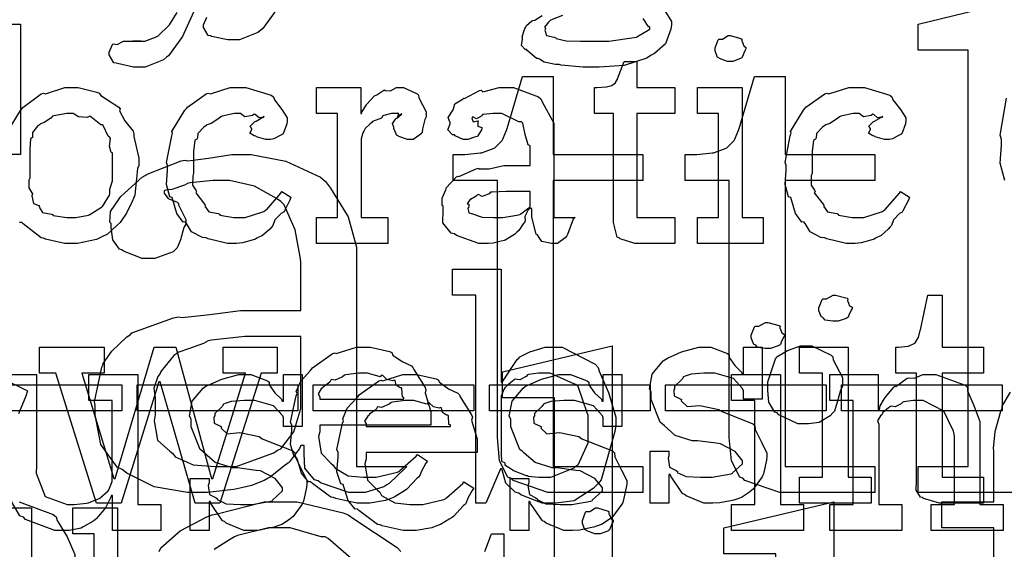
# Model space of a CAD drawing. Extents: x 0 to 8.5, y 0 to 11.
# Tile 339 of 379: x 5.266 to 5.792, y 8.958 to 9.241. Entities that reach past the tile are written whole.
import ezdxf

# ---------------------------------------------------------------- set-up
doc = ezdxf.new("R2010")
doc.units = 0
doc.layers.get('0').update_dxf_attribs({"linetype": 'CONTINUOUS'})

msp = doc.modelspace()

# ---------------------------------------------------------------- linework, layer by layer
at = {"color": 0}
for points in [[(5.38992, 9.31278), (5.35411, 9.23356), (5.35331, 9.23193), (5.34576, 9.22162), (5.34478, 9.22076), (5.34321, 9.21946), (5.33344, 9.21556), (5.33024, 9.21556), (5.33024, 9.21556), (5.32715, 9.21556), (5.31853, 9.21739), (5.31787, 9.21772), (5.31674, 9.21789), (5.31418, 9.22217), (5.31418, 9.22358), (5.31418, 9.22358), (5.31597, 9.22765), (5.31635, 9.22792), (5.31635, 9.22792), (5.31836, 9.22754), (5.32189, 9.22944), (5.32308, 9.22944), (5.32308, 9.22944), (5.32747, 9.22944), (5.32894, 9.22944), (5.32894, 9.22944), (5.33111, 9.22944), (5.33111, 9.22944), (5.33074, 9.22944), (5.32986, 9.22944), (5.32958, 9.22944), (5.32889, 9.22944), (5.32726, 9.22944), (5.32676, 9.22944), (5.32785, 9.22944), (5.33029, 9.22944), (5.33111, 9.22944), (5.33322, 9.22944), (5.33886, 9.23144), (5.33957, 9.23182), (5.34006, 9.23199), (5.3464, 9.23817), (5.34694, 9.23899), (5.35042, 9.24462)], [(5.40365, 9.24647), (5.39611, 9.23617), (5.39513, 9.23529), (5.39356, 9.234), (5.38379, 9.23008), (5.38058, 9.23008), (5.38058, 9.23008), (5.3775, 9.23008), (5.36887, 9.23193), (5.36822, 9.23226), (5.36708, 9.23242), (5.36453, 9.23671), (5.36453, 9.23813), (5.36453, 9.23813), (5.36632, 9.24219)], [(5.61117, 9.24511), (5.61426, 9.2399), (5.61426, 9.23813), (5.61399, 9.23574), (5.61111, 9.22792), (5.60519, 9.22288), (5.6034, 9.22185), (5.60107, 9.22026), (5.58914, 9.21636), (5.57574, 9.21556), (5.57129, 9.21556), (5.57129, 9.21556), (5.56706, 9.21556), (5.5555, 9.21664), (5.55436, 9.21685), (5.55236, 9.21696), (5.54644, 9.2181), (5.54378, 9.21978), (5.54308, 9.22011), (5.54221, 9.22006), (5.53711, 9.22461), (5.53678, 9.2251), (5.53629, 9.22499), (5.53418, 9.22711), (5.53483, 9.23053), (5.53483, 9.23161), (5.53467, 9.23167), (5.53608, 9.23622), (5.53635, 9.2366), (5.53635, 9.2366), (5.53694, 9.23779), (5.53982, 9.24024), (5.54025, 9.2405), (5.54025, 9.2405), (5.54135, 9.24061), (5.54536, 9.24311)], [(5.5561, 9.24317), (5.54975, 9.24061), (5.54937, 9.24029), (5.54867, 9.23947), (5.54656, 9.23693), (5.54699, 9.23622), (5.54699, 9.23594), (5.54699, 9.23594), (5.54665, 9.23529), (5.54769, 9.23236), (5.55165, 9.23144), (5.55263, 9.23118), (5.55268, 9.23074), (5.55806, 9.22965), (5.56569, 9.22944), (5.56825, 9.22944), (5.57607, 9.22944), (5.58094, 9.22944), (5.5944, 9.23128), (5.5956, 9.23161), (5.59576, 9.23178), (5.60275, 9.23574), (5.60275, 9.23703), (5.60226, 9.23693), (5.59912, 9.24154)], [(5.2411, 9.23839), (5.26693, 9.23839), (5.26693, 9.16894), (5.2411, 9.16894)], [(5.25999, 9.18104), (5.26676, 9.19233), (5.26753, 9.19319), (5.26807, 9.19396), (5.27789, 9.20122), (5.27903, 9.20167), (5.28011, 9.20128), (5.29053, 9.20469), (5.294, 9.20469), (5.29769, 9.20469), (5.30761, 9.20221), (5.30875, 9.20167), (5.30968, 9.20031), (5.31928, 9.19417), (5.32004, 9.19319), (5.31967, 9.19211), (5.32254, 9.1869), (5.32699, 9.18126), (5.32742, 9.17996), (5.32726, 9.17844), (5.33003, 9.16689), (5.33003, 9.16303), (5.32921, 9.16146), (5.32785, 9.14719), (5.32742, 9.14589), (5.32639, 9.14382), (5.32335, 9.13747), (5.32081, 9.13362), (5.32004, 9.13265), (5.31836, 9.13108), (5.31321, 9.12642), (5.30985, 9.12472), (5.30875, 9.12418), (5.3074, 9.12349), (5.29731, 9.12136), (5.294, 9.12136), (5.294, 9.12136), (5.29025, 9.12136), (5.28011, 9.12375), (5.27903, 9.12418), (5.27783, 9.12446), (5.26828, 9.13178), (5.26753, 9.13265), (5.26639, 9.13265)], [(5.79221, 9.15506), (5.78982, 9.16417), (5.79042, 9.17378), (5.79042, 9.17692), (5.78976, 9.17919), (5.79313, 9.19889)], [(5.24935, 9.05143), (5.27539, 9.05143), (5.27539, 9.00282), (5.27512, 8.99881), (5.28, 8.98633), (5.29167, 8.98199), (5.29557, 8.98199), (5.29557, 8.98199), (5.30214, 8.98275), (5.30274, 8.98286), (5.30311, 8.98296), (5.30875, 8.98519), (5.30925, 8.98546), (5.30925, 8.98546), (5.31369, 8.98936), (5.31401, 8.98981), (5.31401, 8.98981), (5.31575, 8.99436), (5.31575, 8.99588), (5.31575, 9.03754), (5.30339, 9.03754), (5.30339, 9.05143), (5.32943, 9.05143), (5.32943, 8.98199), (5.34179, 8.98199), (5.34179, 8.9681), (5.31597, 8.9681), (5.31597, 8.98676), (5.31532, 8.98676), (5.31506, 8.98589), (5.31261, 8.98085), (5.31228, 8.98025), (5.31125, 8.97917), (5.30832, 8.97558), (5.3074, 8.9745), (5.30707, 8.97418), (5.30593, 8.97325), (5.30057, 8.97017), (5.29992, 8.96983), (5.29921, 8.9694), (5.29286, 8.9681), (5.29081, 8.9681), (5.29081, 8.9681), (5.28521, 8.9681), (5.26953, 8.97407), (5.26844, 8.97526), (5.26644, 8.97592), (5.2621, 8.98356)], [(5.25651, 9.04958), (5.27061, 9.04264), (5.26969, 9.03987), (5.26579, 9.03043)], [(5.85243, 8.7889), (5.75868, 8.7889), (5.75868, 8.80279), (5.75868, 8.80279), (5.78646, 8.80279), (5.78646, 8.96946), (5.75868, 8.96946), (5.75868, 8.98335), (5.78646, 8.98335), (5.78646, 9.0109), (5.78618, 9.01183), (5.78711, 9.02106), (5.79004, 9.03179), (5.79081, 9.03347), (5.7909, 9.0345), (5.79525, 9.04204)], [(5.26617, 8.98335), (5.28424, 8.97667), (5.28586, 8.97532), (5.2864, 8.97353), (5.29167, 8.96479), (5.29585, 8.95529), (5.29585, 8.9521), (5.29503, 8.94937), (5.29318, 8.94069), (5.29113, 8.93539), (5.29021, 8.93431), (5.2889, 8.93267), (5.27897, 8.92779), (5.27567, 8.92779), (5.2716, 8.92779), (5.26036, 8.93267)], [(5.34088, 8.95688), (5.34169, 8.95893), (5.35206, 8.96799), (5.36632, 8.97532), (5.36908, 8.9764), (5.37181, 8.977), (5.39692, 8.98335), (5.40533, 8.98335), (5.41444, 8.98335), (5.43901, 8.9776), (5.44179, 8.9764), (5.44422, 8.97472), (5.46783, 8.95904), (5.46978, 8.95688)], [(5.44461, 8.9521), (5.43115, 8.96392), (5.42942, 8.96468), (5.42731, 8.96474), (5.41081, 8.96946), (5.40533, 8.96946), (5.39925, 8.96946), (5.38271, 8.9655), (5.38103, 8.96468), (5.37831, 8.96317), (5.37022, 8.95796)], [(5.51471, 8.95692), (5.51818, 8.96625), (5.5249, 8.96625), (5.5249, 8.95236)]]:
    msp.add_lwpolyline(points, dxfattribs=at)
for points in [[(5.74593, 9.00228), (5.77263, 9.00228), (5.77263, 9.2245), (5.74593, 9.2245), (5.74593, 9.23839), (5.80236, 9.25228), (5.80236, 9.00228), (5.82904, 9.00228), (5.82904, 8.98839), (5.74593, 8.98839), (5.74593, 9.00228)], [(5.64572, 9.21858), (5.64421, 9.21858), (5.63997, 9.22021), (5.63965, 9.22054), (5.63894, 9.22071), (5.63769, 9.22418), (5.63769, 9.22532), (5.63769, 9.22575), (5.63769, 9.22575), (5.63932, 9.23019), (5.63965, 9.23053), (5.63965, 9.23053), (5.64154, 9.23053), (5.64464, 9.23247), (5.64572, 9.23247), (5.64572, 9.23247), (5.65142, 9.23085), (5.65181, 9.23053), (5.65181, 9.2296), (5.65294, 9.22683), (5.65397, 9.22601), (5.65397, 9.22575), (5.65397, 9.22532), (5.65349, 9.22428), (5.65213, 9.22086), (5.65181, 9.22054), (5.65115, 9.22006), (5.64708, 9.21858), (5.64572, 9.21858)], [(5.5975, 9.12136), (5.59472, 9.12136), (5.58692, 9.12392), (5.58643, 9.1244), (5.58539, 9.12472), (5.58339, 9.13265), (5.58339, 9.13525), (5.58339, 9.19081), (5.57319, 9.19081), (5.57319, 9.20469), (5.57471, 9.20469), (5.57471, 9.20469), (5.57937, 9.20492), (5.57969, 9.20492), (5.57969, 9.20492), (5.58251, 9.20574), (5.58274, 9.20578), (5.58274, 9.20583), (5.58436, 9.20719), (5.58447, 9.20731), (5.58447, 9.20731), (5.58544, 9.2091), (5.58556, 9.20925), (5.58903, 9.21858), (5.59576, 9.21858), (5.59576, 9.20469), (5.61615, 9.20469), (5.61615, 9.19081), (5.59576, 9.19081), (5.59576, 9.13525), (5.61615, 9.13525), (5.61615, 9.12136), (5.61529, 9.12136), (5.61333, 9.12136), (5.61268, 9.12136), (5.61154, 9.12136), (5.60894, 9.12136), (5.60813, 9.12136), (5.60682, 9.12136), (5.60389, 9.12136), (5.60292, 9.12136), (5.60157, 9.12136), (5.59847, 9.12136), (5.5975, 9.12136)], [(5.55501, 8.98839), (5.54839, 8.98839), (5.52974, 8.99474), (5.52854, 8.99599), (5.52692, 8.99664), (5.52251, 9.00532), (5.52138, 9.01768), (5.52138, 9.02181), (5.52138, 9.15506), (5.49772, 9.15506), (5.49772, 9.16894), (5.50097, 9.16894), (5.50396, 9.16894), (5.51215, 9.16971), (5.51292, 9.16982), (5.5134, 9.16992), (5.51964, 9.17219), (5.52007, 9.17242), (5.52007, 9.17242), (5.52399, 9.17632), (5.52419, 9.17676), (5.52419, 9.17676), (5.52636, 9.18229), (5.52658, 9.18283), (5.53483, 9.21061), (5.55111, 9.21061), (5.55111, 9.16894), (5.59907, 9.16894), (5.59907, 9.15506), (5.55111, 9.15506), (5.55111, 9.00228), (5.59907, 9.00228), (5.59907, 8.98839), (5.597, 8.98839), (5.59233, 8.98839), (5.59082, 8.98839), (5.58811, 8.98839), (5.58197, 8.98839), (5.57997, 8.98839), (5.57688, 8.98839), (5.56988, 8.98839), (5.5676, 8.98839), (5.56446, 8.98839), (5.55735, 8.98839), (5.55501, 8.98839)], [(5.67882, 8.98839), (5.67219, 8.98839), (5.65354, 8.99474), (5.65235, 8.99599), (5.65072, 8.99664), (5.64632, 9.00532), (5.64518, 9.01768), (5.64518, 9.02181), (5.64518, 9.15506), (5.62153, 9.15506), (5.62153, 9.16894), (5.62478, 9.16894), (5.62776, 9.16894), (5.63596, 9.16971), (5.63672, 9.16982), (5.63721, 9.16992), (5.64344, 9.17219), (5.64388, 9.17242), (5.64388, 9.17242), (5.64779, 9.17632), (5.648, 9.17676), (5.648, 9.17676), (5.65018, 9.18229), (5.65039, 9.18283), (5.65864, 9.21061), (5.67492, 9.21061), (5.67492, 9.16894), (5.72288, 9.16894), (5.72288, 9.15506), (5.67492, 9.15506), (5.67492, 9.00228), (5.72288, 9.00228), (5.72288, 8.98839), (5.72081, 8.98839), (5.71615, 8.98839), (5.71463, 8.98839), (5.71192, 8.98839), (5.70578, 8.98839), (5.70378, 8.98839), (5.70068, 8.98839), (5.69368, 8.98839), (5.6914, 8.98839), (5.68826, 8.98839), (5.68115, 8.98839), (5.67882, 8.98839)], [(5.38118, 9.12136), (5.37739, 9.12136), (5.36708, 9.12392), (5.366, 9.1244), (5.36393, 9.12463), (5.35807, 9.12765), (5.35547, 9.132), (5.35471, 9.13286), (5.35374, 9.13282), (5.35037, 9.13743), (5.34814, 9.14464), (5.34776, 9.14589), (5.34657, 9.14632), (5.34478, 9.15278), (5.34538, 9.16049), (5.34538, 9.16303), (5.34478, 9.16465), (5.34754, 9.17893), (5.34799, 9.18018), (5.3476, 9.18121), (5.35454, 9.19254), (5.35536, 9.19342), (5.3559, 9.19412), (5.36594, 9.20122), (5.36708, 9.20167), (5.36817, 9.20128), (5.37875, 9.20469), (5.38226, 9.20469), (5.38715, 9.20469), (5.40061, 9.20057), (5.40181, 9.19971), (5.40235, 9.19814), (5.40631, 9.19293), (5.40918, 9.18842), (5.40918, 9.1869), (5.40907, 9.18528), (5.40701, 9.17996), (5.40657, 9.17953), (5.40539, 9.17904), (5.40201, 9.17725), (5.40022, 9.17692), (5.39963, 9.17692), (5.39785, 9.17692), (5.39285, 9.17839), (5.39247, 9.17865), (5.3916, 9.17876), (5.38926, 9.18033), (5.39031, 9.18218), (5.39031, 9.18278), (5.39014, 9.18278), (5.38943, 9.18408), (5.39171, 9.18625), (5.39204, 9.18647), (5.39204, 9.18647), (5.39258, 9.18664), (5.39626, 9.18875), (5.39681, 9.18886), (5.39681, 9.18929), (5.39649, 9.18886), (5.39415, 9.18837), (5.39214, 9.19032), (5.3916, 9.19037), (5.39063, 9.18967), (5.38661, 9.18901), (5.38433, 9.19081), (5.38357, 9.19081), (5.38113, 9.19081), (5.37457, 9.1894), (5.37381, 9.18907), (5.37267, 9.18804), (5.3686, 9.18549), (5.36649, 9.18479), (5.366, 9.18431), (5.36469, 9.18349), (5.36149, 9.18007), (5.36128, 9.17779), (5.361, 9.17714), (5.35997, 9.17649), (5.35926, 9.17046), (5.35926, 9.16846), (5.35926, 9.1589), (5.35878, 9.15744), (5.35872, 9.15256), (5.36051, 9.1499), (5.36079, 9.14914), (5.36035, 9.14844), (5.36501, 9.14231), (5.36556, 9.14176), (5.36529, 9.14128), (5.3674, 9.13824), (5.3724, 9.13732), (5.37315, 9.13699), (5.37326, 9.13656), (5.38064, 9.13525), (5.38314, 9.13525), (5.38678, 9.13525), (5.39681, 9.13851), (5.39768, 9.13917), (5.39828, 9.13949), (5.40582, 9.14817), (5.40636, 9.14914), (5.41114, 9.14611), (5.41064, 9.14453), (5.40767, 9.13872), (5.40722, 9.13807), (5.40593, 9.13737), (5.40267, 9.13396), (5.40153, 9.13097), (5.40093, 9.13026), (5.39985, 9.12901), (5.396, 9.1256), (5.39307, 9.12418), (5.39225, 9.12375), (5.39051, 9.12321), (5.38542, 9.12169), (5.38222, 9.12136), (5.38118, 9.12136)], [(5.42481, 9.13525), (5.43608, 9.13525), (5.43608, 9.19081), (5.42481, 9.19081), (5.42481, 9.20469), (5.44846, 9.20469), (5.44846, 9.19081), (5.44911, 9.19081), (5.44894, 9.19125), (5.45144, 9.19542), (5.45171, 9.19581), (5.45171, 9.19581), (5.4554, 9.19982), (5.45583, 9.20014), (5.45583, 9.20014), (5.45697, 9.20079), (5.46072, 9.20318), (5.46126, 9.2034), (5.46137, 9.20301), (5.46442, 9.20281), (5.46756, 9.20469), (5.46864, 9.20469), (5.47131, 9.20469), (5.47863, 9.20128), (5.47928, 9.20057), (5.47939, 9.19911), (5.4834, 9.19163), (5.4834, 9.18907), (5.48269, 9.18756), (5.48144, 9.18251), (5.48128, 9.18061), (5.48101, 9.18018), (5.47993, 9.17936), (5.47635, 9.17692), (5.47515, 9.17692), (5.47347, 9.17692), (5.46886, 9.17854), (5.46843, 9.17888), (5.46767, 9.17899), (5.46604, 9.18267), (5.46604, 9.18386), (5.46593, 9.18386), (5.46544, 9.18549), (5.46712, 9.18799), (5.46733, 9.18821), (5.46733, 9.18821), (5.46767, 9.18821), (5.47006, 9.19032), (5.47038, 9.19037), (5.47038, 9.1906), (5.46989, 9.19015), (5.46821, 9.18907), (5.46886, 9.19081), (5.46886, 9.19081), (5.46826, 9.19081), (5.4669, 9.19081), (5.46647, 9.19081), (5.4649, 9.19081), (5.46072, 9.18972), (5.46018, 9.18951), (5.45953, 9.18826), (5.45475, 9.18642), (5.45432, 9.18604), (5.45344, 9.18528), (5.4509, 9.18272), (5.45036, 9.18164), (5.45019, 9.18126), (5.44949, 9.1805), (5.44868, 9.17719), (5.44868, 9.17606), (5.44868, 9.13525), (5.463, 9.13525), (5.463, 9.12136), (5.42481, 9.12136), (5.42481, 9.13525)], [(5.51585, 9.12136), (5.5115, 9.12136), (5.49951, 9.12571), (5.49849, 9.12657), (5.49669, 9.12696), (5.49219, 9.13232), (5.4924, 9.13911), (5.4924, 9.14133), (5.49186, 9.14165), (5.49186, 9.14551), (5.49382, 9.15001), (5.49414, 9.15067), (5.49393, 9.15093), (5.49951, 9.15696), (5.50022, 9.15739), (5.50082, 9.15717), (5.51014, 9.16129), (5.51129, 9.16151), (5.51129, 9.16129), (5.51708, 9.16114), (5.5249, 9.16303), (5.52756, 9.16303), (5.53885, 9.16303), (5.53885, 9.17344), (5.53782, 9.17399), (5.53614, 9.17958), (5.53504, 9.18554), (5.53429, 9.18625), (5.53288, 9.18625), (5.52382, 9.19081), (5.52083, 9.19081), (5.51899, 9.19081), (5.514, 9.19026), (5.51346, 9.19015), (5.51303, 9.18946), (5.51031, 9.18799), (5.50836, 9.18901), (5.50803, 9.18886), (5.50803, 9.18864), (5.50782, 9.18826), (5.50851, 9.18636), (5.51101, 9.1869), (5.51129, 9.18668), (5.5109, 9.18625), (5.51101, 9.18392), (5.51303, 9.18326), (5.51303, 9.183), (5.51297, 9.18201), (5.51101, 9.17876), (5.51064, 9.17844), (5.50922, 9.17806), (5.50569, 9.17692), (5.50456, 9.17692), (5.50304, 9.17692), (5.49886, 9.17893), (5.49849, 9.17931), (5.4975, 9.17942), (5.49496, 9.18197), (5.4961, 9.18522), (5.4961, 9.18625), (5.49593, 9.18625), (5.49511, 9.18869), (5.49772, 9.19265), (5.49804, 9.19319), (5.49794, 9.19325), (5.49875, 9.19601), (5.50304, 9.19863), (5.50369, 9.19906), (5.50385, 9.19883), (5.51188, 9.20296), (5.51281, 9.20318), (5.51367, 9.20242), (5.52229, 9.20469), (5.52518, 9.20469), (5.53, 9.20469), (5.54329, 9.19965), (5.54449, 9.19863), (5.54531, 9.197), (5.55143, 9.18554), (5.55143, 9.18169), (5.55143, 9.13525), (5.56293, 9.13525), (5.5619, 9.13433), (5.55881, 9.12619), (5.55838, 9.12549), (5.55757, 9.12446), (5.55344, 9.12136), (5.55208, 9.12136), (5.55035, 9.12136), (5.54519, 9.1225), (5.54329, 9.12517), (5.54275, 9.12592), (5.54204, 9.12636), (5.53971, 9.13547), (5.53971, 9.13851), (5.53971, 9.14003), (5.53885, 9.14003), (5.53787, 9.13926), (5.53603, 9.13579), (5.53629, 9.13346), (5.53603, 9.13286), (5.53521, 9.13178), (5.53276, 9.12836), (5.53179, 9.12733), (5.53147, 9.12701), (5.5306, 9.12614), (5.52561, 9.12321), (5.52496, 9.12289), (5.52349, 9.12256), (5.51915, 9.12158), (5.51665, 9.12136), (5.51585, 9.12136)], [(5.62815, 9.13525), (5.63943, 9.13525), (5.63943, 9.19081), (5.62815, 9.19081), (5.62815, 9.20469), (5.65201, 9.20469), (5.65201, 9.13525), (5.66331, 9.13525), (5.66331, 9.12136), (5.62815, 9.12136), (5.62815, 9.13525)], [(5.71137, 9.12136), (5.70757, 9.12136), (5.69726, 9.12392), (5.69618, 9.1244), (5.69412, 9.12463), (5.68826, 9.12765), (5.68565, 9.132), (5.6849, 9.13286), (5.68392, 9.13282), (5.68056, 9.13743), (5.67833, 9.14464), (5.67796, 9.14589), (5.67676, 9.14632), (5.67497, 9.15278), (5.67557, 9.16049), (5.67557, 9.16303), (5.67497, 9.16465), (5.67774, 9.17893), (5.67817, 9.18018), (5.67779, 9.18121), (5.68474, 9.19254), (5.68554, 9.19342), (5.68608, 9.19412), (5.69613, 9.20122), (5.69726, 9.20167), (5.69835, 9.20128), (5.70893, 9.20469), (5.71246, 9.20469), (5.71733, 9.20469), (5.73079, 9.20057), (5.73199, 9.19971), (5.73253, 9.19814), (5.73649, 9.19293), (5.73936, 9.18842), (5.73936, 9.1869), (5.73926, 9.18528), (5.73719, 9.17996), (5.73676, 9.17953), (5.73557, 9.17904), (5.73221, 9.17725), (5.73042, 9.17692), (5.72982, 9.17692), (5.72803, 9.17692), (5.72304, 9.17839), (5.72265, 9.17865), (5.72179, 9.17876), (5.71946, 9.18033), (5.72049, 9.18218), (5.72049, 9.18278), (5.72032, 9.18278), (5.71962, 9.18408), (5.7219, 9.18625), (5.72222, 9.18647), (5.72222, 9.18647), (5.72276, 9.18664), (5.72646, 9.18875), (5.727, 9.18886), (5.727, 9.18929), (5.72667, 9.18886), (5.72433, 9.18837), (5.72233, 9.19032), (5.72179, 9.19037), (5.72081, 9.18967), (5.71679, 9.18901), (5.71451, 9.19081), (5.71376, 9.19081), (5.71132, 9.19081), (5.70475, 9.1894), (5.704, 9.18907), (5.70285, 9.18804), (5.69879, 9.18549), (5.69667, 9.18479), (5.69618, 9.18431), (5.69488, 9.18349), (5.69168, 9.18007), (5.69146, 9.17779), (5.69119, 9.17714), (5.69015, 9.17649), (5.68946, 9.17046), (5.68946, 9.16846), (5.68946, 9.1589), (5.68896, 9.15744), (5.68892, 9.15256), (5.69069, 9.1499), (5.69097, 9.14914), (5.69054, 9.14844), (5.69521, 9.14231), (5.69575, 9.14176), (5.69547, 9.14128), (5.6976, 9.13824), (5.70258, 9.13732), (5.70335, 9.13699), (5.70344, 9.13656), (5.71083, 9.13525), (5.71332, 9.13525), (5.71696, 9.13525), (5.727, 9.13851), (5.72786, 9.13917), (5.72846, 9.13949), (5.736, 9.14817), (5.73654, 9.14914), (5.74132, 9.14611), (5.74083, 9.14453), (5.73785, 9.13872), (5.73742, 9.13807), (5.73611, 9.13737), (5.73286, 9.13396), (5.73172, 9.13097), (5.73112, 9.13026), (5.73004, 9.12901), (5.72618, 9.1256), (5.72325, 9.12418), (5.72244, 9.12375), (5.72071, 9.12321), (5.7156, 9.12169), (5.7124, 9.12136), (5.71137, 9.12136)], [(5.294, 9.13525), (5.29644, 9.13525), (5.30306, 9.13656), (5.30376, 9.13678), (5.30376, 9.13678), (5.31006, 9.14068), (5.31049, 9.14111), (5.3106, 9.14117), (5.3144, 9.14725), (5.31461, 9.14785), (5.31461, 9.14785), (5.31451, 9.15033), (5.31592, 9.15483), (5.31592, 9.15631), (5.31592, 9.16976), (5.31532, 9.16992), (5.31435, 9.17324), (5.31483, 9.1774), (5.31461, 9.178), (5.31369, 9.1786), (5.31093, 9.18431), (5.31049, 9.18474), (5.30968, 9.18463), (5.30442, 9.18907), (5.30376, 9.18929), (5.30251, 9.18869), (5.29779, 9.18892), (5.29492, 9.19081), (5.294, 9.19081), (5.2915, 9.19081), (5.28467, 9.18956), (5.28401, 9.18929), (5.2831, 9.18826), (5.27951, 9.18588), (5.27746, 9.18522), (5.27707, 9.18474), (5.27599, 9.18392), (5.27322, 9.18067), (5.27333, 9.1786), (5.27317, 9.178), (5.27225, 9.17731), (5.27186, 9.17165), (5.27186, 9.16976), (5.27186, 9.15631), (5.27132, 9.15517), (5.27126, 9.15104), (5.27294, 9.14849), (5.27317, 9.14785), (5.27285, 9.14675), (5.27371, 9.14274), (5.27664, 9.14165), (5.27707, 9.14111), (5.27681, 9.14074), (5.27865, 9.13792), (5.28331, 9.13704), (5.28401, 9.13678), (5.28424, 9.13639), (5.29156, 9.13525), (5.294, 9.13525)], [(5.36199, 8.98839), (5.35601, 8.98839), (5.33822, 8.99149), (5.32362, 8.99869), (5.32118, 9.00076), (5.31836, 9.00185), (5.30968, 9.01411), (5.30664, 9.02983), (5.30664, 9.03504), (5.30626, 9.03674), (5.31022, 9.05524), (5.31099, 9.05675), (5.31099, 9.05729), (5.31565, 9.06386), (5.32362, 9.07156), (5.32531, 9.0726), (5.32622, 9.07357), (5.34847, 9.0816), (5.35113, 9.08214), (5.35319, 9.08188), (5.36783, 9.08344), (5.38428, 9.08561), (5.38976, 9.08561), (5.41644, 9.08561), (5.41644, 9.11165), (5.41618, 9.11415), (5.41342, 9.12869), (5.40756, 9.14193), (5.40582, 9.14378), (5.40354, 9.14546), (5.39171, 9.15192), (5.37836, 9.15506), (5.37392, 9.15506), (5.36951, 9.15506), (5.35764, 9.15381), (5.35633, 9.15354), (5.35433, 9.15246), (5.34765, 9.15022), (5.34435, 9.14985), (5.34353, 9.14942), (5.34353, 9.14876), (5.34326, 9.14833), (5.34571, 9.14535), (5.35047, 9.14339), (5.35113, 9.14268), (5.35118, 9.14193), (5.35504, 9.13422), (5.35504, 9.13162), (5.35411, 9.12983), (5.35226, 9.12338), (5.35047, 9.11897), (5.34961, 9.11817), (5.34825, 9.11697), (5.33849, 9.11339), (5.33529, 9.11339), (5.33171, 9.11339), (5.32189, 9.11719), (5.32096, 9.11794), (5.31961, 9.11838), (5.31614, 9.12332), (5.31532, 9.12989), (5.31532, 9.13206), (5.31446, 9.13271), (5.31483, 9.13846), (5.31912, 9.14464), (5.31988, 9.14572), (5.32036, 9.14649), (5.33187, 9.15679), (5.33333, 9.15767), (5.33453, 9.15831), (5.35265, 9.16542), (5.35482, 9.1659), (5.35607, 9.16553), (5.36714, 9.16683), (5.37967, 9.16894), (5.3839, 9.16894), (5.39003, 9.16894), (5.40847, 9.16531), (5.42692, 9.15685), (5.42969, 9.1544), (5.43224, 9.15093), (5.44174, 9.13553), (5.44618, 9.11942), (5.44618, 9.11404), (5.44618, 9.00228), (5.4731, 9.00228), (5.47211, 9.00136), (5.46354, 8.99322), (5.46246, 8.99251), (5.46072, 8.99149), (5.45079, 8.98839), (5.44749, 8.98839), (5.44206, 8.98839), (5.42703, 8.99365), (5.42578, 8.99468), (5.42372, 8.99517), (5.41857, 9.00131), (5.41818, 9.00906), (5.41818, 9.01161), (5.41818, 9.01357), (5.41644, 9.01357), (5.41575, 9.01183), (5.41037, 9.00483), (5.40972, 9.00401), (5.40821, 9.00315), (5.40018, 8.99658), (5.39908, 8.99599), (5.39692, 8.99485), (5.39019, 8.99208), (5.38476, 8.99094), (5.38325, 8.99056), (5.38075, 8.99001), (5.36664, 8.98839), (5.36199, 8.98839)], [(5.52126, 9.13525), (5.52436, 9.13525), (5.53276, 9.13672), (5.53364, 9.13699), (5.5339, 9.13715), (5.53885, 9.14094), (5.53885, 9.14219), (5.53885, 9.14914), (5.52886, 9.14914), (5.5261, 9.14914), (5.51856, 9.14882), (5.51779, 9.14871), (5.51693, 9.14789), (5.51318, 9.14649), (5.51129, 9.14757), (5.51085, 9.1474), (5.50999, 9.14671), (5.50706, 9.14492), (5.50717, 9.14524), (5.50717, 9.14524), (5.50662, 9.14464), (5.50526, 9.14258), (5.50608, 9.14231), (5.50608, 9.14219), (5.50608, 9.14068), (5.50569, 9.14019), (5.50608, 9.13764), (5.50933, 9.13683), (5.50999, 9.13656), (5.50999, 9.13656), (5.51329, 9.13542), (5.51926, 9.13525), (5.52126, 9.13525)], [(5.54953, 8.98264), (5.54536, 8.98264), (5.53386, 8.98719), (5.53282, 8.98807), (5.53087, 8.9885), (5.52588, 8.99338), (5.52414, 8.99983), (5.52371, 9.00108), (5.52306, 9.00108), (5.51525, 8.98264), (5.50982, 8.98264), (5.50982, 9.09375), (5.49744, 9.09375), (5.49744, 9.10764), (5.52349, 9.10764), (5.52349, 9.04731), (5.52414, 9.04731), (5.52436, 9.04785), (5.53201, 9.05946), (5.53304, 9.06033), (5.5331, 9.0606), (5.53879, 9.06353), (5.54682, 9.06597), (5.54953, 9.06597), (5.55593, 9.06597), (5.57351, 9.05697), (5.57514, 9.05512), (5.57568, 9.05311), (5.58074, 9.04172), (5.58469, 9.02869), (5.58469, 9.02431), (5.58399, 9.02094), (5.57671, 8.99511), (5.57514, 8.99328), (5.57249, 8.99061), (5.56239, 8.984), (5.55274, 8.98264), (5.54953, 8.98264)], [(5.70188, 9.07986), (5.70047, 9.07986), (5.69629, 9.08035), (5.69547, 9.08154), (5.69515, 9.08182), (5.69439, 9.08197), (5.69299, 9.08544), (5.69299, 9.08658), (5.69299, 9.08703), (5.69299, 9.08703), (5.69476, 9.09147), (5.69515, 9.09179), (5.69515, 9.09179), (5.6971, 9.09179), (5.70068, 9.09375), (5.70188, 9.09375), (5.70188, 9.09375), (5.70801, 9.09213), (5.70839, 9.09179), (5.70828, 9.09093), (5.70936, 9.08811), (5.71078, 9.08729), (5.71078, 9.08703), (5.71078, 9.08658), (5.71024, 9.08583), (5.70904, 9.08317), (5.70861, 9.08203), (5.70839, 9.08182), (5.70747, 9.08132), (5.70324, 9.07986), (5.70188, 9.07986)], [(5.76047, 8.98264), (5.75743, 8.98264), (5.74886, 8.98519), (5.74832, 8.98568), (5.74729, 8.98594), (5.7449, 8.98964), (5.74507, 8.99485), (5.74507, 8.99653), (5.74507, 9.05208), (5.734, 9.05208), (5.734, 9.06597), (5.73551, 9.06597), (5.73551, 9.06597), (5.74061, 9.06651), (5.74094, 9.06663), (5.74126, 9.06668), (5.74419, 9.06819), (5.74442, 9.06836), (5.74442, 9.06836), (5.74604, 9.0709), (5.74615, 9.07118), (5.74615, 9.07118), (5.74713, 9.07493), (5.74724, 9.07531), (5.75114, 9.09375), (5.75874, 9.09375), (5.75874, 9.06597), (5.78087, 9.06597), (5.78087, 9.05208), (5.75874, 9.05208), (5.75874, 8.99653), (5.78087, 8.99653), (5.78087, 8.98264), (5.77989, 8.98264), (5.77767, 8.98264), (5.77696, 8.98264), (5.77572, 8.98264), (5.77289, 8.98264), (5.77197, 8.98264), (5.77056, 8.98264), (5.76736, 8.98264), (5.76633, 8.98264), (5.76486, 8.98264), (5.76156, 8.98264), (5.76047, 8.98264)], [(5.66575, 9.06532), (5.66433, 9.06532), (5.66015, 9.06581), (5.65935, 9.067), (5.65901, 9.06728), (5.65826, 9.06743), (5.65685, 9.0709), (5.65685, 9.07206), (5.65685, 9.07249), (5.65685, 9.07249), (5.65864, 9.07693), (5.65901, 9.07726), (5.65901, 9.07726), (5.66097, 9.07726), (5.66456, 9.07921), (5.66575, 9.07921), (5.66575, 9.07921), (5.67188, 9.07758), (5.67225, 9.07726), (5.67215, 9.07639), (5.67324, 9.07357), (5.67464, 9.07275), (5.67464, 9.07249), (5.67464, 9.07206), (5.6741, 9.07129), (5.6729, 9.06862), (5.67247, 9.06749), (5.67225, 9.06728), (5.67133, 9.06679), (5.6671, 9.06532), (5.66575, 9.06532)], [(5.37457, 9.00228), (5.38194, 9.00228), (5.40201, 9.00956), (5.40408, 9.01096), (5.40576, 9.01172), (5.41276, 9.02083), (5.41644, 9.03331), (5.41644, 9.03743), (5.41644, 9.07172), (5.39301, 9.07172), (5.3865, 9.07172), (5.36871, 9.06976), (5.36697, 9.06933), (5.36447, 9.06803), (5.35644, 9.06515), (5.35129, 9.06337), (5.35026, 9.06261), (5.34874, 9.06153), (5.34179, 9.05306), (5.34136, 9.05197), (5.34006, 9.0504), (5.338, 9.04417), (5.33876, 9.03896), (5.33876, 9.03722), (5.33876, 9.02983), (5.33811, 9.02669), (5.34, 9.01628), (5.34651, 9.01042), (5.3481, 9.00922), (5.34933, 9.00749), (5.35894, 9.00315), (5.37067, 9.00228), (5.37457, 9.00228)], [(5.28564, 9.05208), (5.27696, 9.05208), (5.27696, 9.06597), (5.31147, 9.06597), (5.31147, 9.05208), (5.29953, 9.05208), (5.31668, 8.99588), (5.31733, 8.99588), (5.33817, 9.06597), (5.34967, 9.06597), (5.36876, 8.99588), (5.36942, 8.99588), (5.38699, 9.05208), (5.37506, 9.05208), (5.37506, 9.06597), (5.40392, 9.06597), (5.40392, 9.05208), (5.39524, 9.05208), (5.37332, 8.98264), (5.36008, 8.98264), (5.34142, 9.04753), (5.34076, 9.04753), (5.32058, 8.98264), (5.30735, 8.98264), (5.28564, 9.05208)], [(5.45047, 8.98264), (5.44635, 8.98264), (5.43517, 8.98519), (5.43397, 8.98568), (5.43257, 8.98594), (5.42264, 8.99328), (5.42182, 8.99414), (5.42063, 8.99408), (5.41689, 8.99869), (5.41465, 9.00592), (5.41422, 9.00717), (5.41297, 9.00754), (5.41097, 9.01406), (5.41162, 9.02175), (5.41162, 9.02431), (5.41097, 9.02587), (5.41396, 9.03999), (5.41444, 9.04124), (5.41401, 9.04226), (5.41644, 9.0479), (5.42139, 9.05339), (5.42225, 9.05425), (5.42275, 9.05501), (5.43321, 9.06244), (5.4344, 9.06293), (5.43539, 9.06256), (5.44618, 9.06597), (5.44982, 9.06597), (5.45361, 9.06597), (5.46386, 9.06364), (5.465, 9.06315), (5.46565, 9.06179), (5.47049, 9.05838), (5.47553, 9.05599), (5.47629, 9.05512), (5.47678, 9.05404), (5.48281, 9.04438), (5.48324, 9.04318), (5.48286, 9.04161), (5.48583, 9.03142), (5.48583, 9.028), (5.48583, 9.02431), (5.4266, 9.02431), (5.4266, 9.02083), (5.42589, 9.01824), (5.42725, 9.00944), (5.43257, 9.00413), (5.43375, 9.00304), (5.43479, 9.00142), (5.44179, 8.99735), (5.44993, 8.99653), (5.45264, 8.99653), (5.45676, 8.99653), (5.4681, 8.99924), (5.46913, 8.99978), (5.46935, 9.00011), (5.47808, 9.00782), (5.47868, 9.00868), (5.4841, 9.00521), (5.48313, 9.00401), (5.48085, 8.99983), (5.47999, 8.9974), (5.47954, 8.99675), (5.47857, 8.99604), (5.4731, 8.99013), (5.47239, 8.98958), (5.47086, 8.98867), (5.46631, 8.98594), (5.46371, 8.98492), (5.46283, 8.9846), (5.46164, 8.9841), (5.45324, 8.98264), (5.45047, 8.98264)], [(5.52414, 8.80279), (5.55192, 8.80279), (5.55192, 9.0389), (5.52414, 9.0389), (5.52414, 9.05279), (5.58274, 9.06668), (5.58274, 8.80279), (5.61051, 8.80279), (5.61051, 8.7889), (5.52414, 8.7889), (5.52414, 8.80279)], [(5.6351, 8.98264), (5.63162, 8.98264), (5.62218, 8.98665), (5.62121, 8.98742), (5.62022, 8.98785), (5.61393, 8.99707), (5.61361, 8.99804), (5.61296, 8.99804), (5.61296, 8.98264), (5.60297, 8.98264), (5.60297, 9.01042), (5.61296, 9.01042), (5.61296, 9.00803), (5.61253, 9.00667), (5.61328, 9.0019), (5.61675, 9.00011), (5.61751, 8.99957), (5.6174, 8.99914), (5.62213, 8.9969), (5.62972, 8.99653), (5.63226, 8.99653), (5.63596, 8.99653), (5.64615, 8.99838), (5.64703, 8.99869), (5.64686, 8.99892), (5.65224, 9.00379), (5.65224, 9.00543), (5.65192, 9.00592), (5.64822, 9.01036), (5.64046, 9.01443), (5.63813, 9.01476), (5.62815, 9.01606), (5.62543, 9.01606), (5.61632, 9.01888), (5.61051, 9.02393), (5.60949, 9.02496), (5.60824, 9.02599), (5.6034, 9.03808), (5.6034, 9.0421), (5.60254, 9.04368), (5.60406, 9.05165), (5.60992, 9.05865), (5.61122, 9.05968), (5.61214, 9.06011), (5.61974, 9.06347), (5.62896, 9.06597), (5.63206, 9.06597), (5.63531, 9.06597), (5.64421, 9.06256), (5.64507, 9.06185), (5.64507, 9.06044), (5.64806, 9.05615), (5.65169, 9.05274), (5.65201, 9.05165), (5.65267, 9.05165), (5.65267, 9.06597), (5.66265, 9.06597), (5.66265, 9.03819), (5.65267, 9.03819), (5.65267, 9.04275), (5.65229, 9.04394), (5.64746, 9.04921), (5.63737, 9.05208), (5.634, 9.05208), (5.63167, 9.05208), (5.62478, 9.0516), (5.62153, 9.05046), (5.62076, 9.05013), (5.61996, 9.04883), (5.616, 9.04508), (5.616, 9.04383), (5.6155, 9.04318), (5.61572, 9.03993), (5.61903, 9.03842), (5.61968, 9.03797), (5.61947, 9.03733), (5.62267, 9.03424), (5.62918, 9.03489), (5.63032, 9.03472), (5.63965, 9.03276), (5.64133, 9.03162), (5.65767, 9.02513), (5.65875, 9.02408), (5.65896, 9.02197), (5.66233, 9.01519), (5.66525, 9.00933), (5.66525, 9.00738), (5.66499, 9.00564), (5.66342, 8.99838), (5.66308, 8.99761), (5.66271, 8.99681), (5.65788, 8.99018), (5.65722, 8.98958), (5.65593, 8.98856), (5.65175, 8.98579), (5.6486, 8.98469), (5.64768, 8.98438), (5.64578, 8.984), (5.64014, 8.98286), (5.63633, 8.98264), (5.6351, 8.98264)], [(5.68549, 9.02501), (5.68181, 9.02501), (5.67156, 9.02989), (5.67074, 9.03088), (5.66943, 9.03136), (5.66629, 9.03663), (5.66575, 9.04292), (5.66575, 9.04497), (5.66575, 9.04671), (5.66569, 9.04747), (5.66986, 9.05985), (5.67074, 9.06082), (5.67111, 9.06114), (5.67622, 9.06424), (5.68317, 9.06668), (5.68549, 9.06668), (5.68924, 9.06668), (5.6996, 9.06179), (5.70047, 9.06082), (5.70068, 9.05919), (5.70568, 9.04986), (5.70568, 9.04671), (5.70568, 9.04497), (5.70458, 9.04312), (5.70275, 9.03657), (5.70133, 9.03185), (5.70047, 9.03088), (5.69894, 9.0294), (5.69314, 9.02576), (5.68739, 9.02501), (5.68549, 9.02501)], [(5.68257, 8.99653), (5.69493, 8.99653), (5.69493, 9.05208), (5.68257, 9.05208), (5.68257, 9.06597), (5.70861, 9.06597), (5.70861, 8.99653), (5.72097, 8.99653), (5.72097, 8.98264), (5.68257, 8.98264), (5.68257, 8.99653)], [(5.3896, 8.9681), (5.38612, 8.9681), (5.37668, 8.97211), (5.37571, 8.97288), (5.37472, 8.97331), (5.36843, 8.98253), (5.36811, 8.98351), (5.36746, 8.98351), (5.36746, 8.9681), (5.35747, 8.9681), (5.35747, 8.99588), (5.36746, 8.99588), (5.36746, 8.99349), (5.36703, 8.99214), (5.36778, 8.98736), (5.37125, 8.98557), (5.37201, 8.98503), (5.3719, 8.9846), (5.37663, 8.98236), (5.38422, 8.98199), (5.38678, 8.98199), (5.39046, 8.98199), (5.40067, 8.98383), (5.40153, 8.98415), (5.40136, 8.98438), (5.40674, 8.98926), (5.40674, 8.99089), (5.40642, 8.99138), (5.40272, 8.99582), (5.39497, 8.99989), (5.39264, 9.00022), (5.38265, 9.00151), (5.37993, 9.00151), (5.37082, 9.00435), (5.36501, 9.00939), (5.36399, 9.01042), (5.36274, 9.01144), (5.35792, 9.02354), (5.35792, 9.02756), (5.35704, 9.02914), (5.35856, 9.03711), (5.36442, 9.04411), (5.36572, 9.04514), (5.36664, 9.04557), (5.37424, 9.04893), (5.38346, 9.05143), (5.38656, 9.05143), (5.38981, 9.05143), (5.39871, 9.04801), (5.39958, 9.04731), (5.39958, 9.0459), (5.40256, 9.04161), (5.40619, 9.03819), (5.40653, 9.03711), (5.40717, 9.03711), (5.40717, 9.05143), (5.41715, 9.05143), (5.41715, 9.02365), (5.40717, 9.02365), (5.40717, 9.02821), (5.40679, 9.0294), (5.40196, 9.03467), (5.39187, 9.03754), (5.38851, 9.03754), (5.38618, 9.03754), (5.37929, 9.03706), (5.37603, 9.03592), (5.37528, 9.0356), (5.37446, 9.03429), (5.3705, 9.03054), (5.3705, 9.02929), (5.37001, 9.02865), (5.37022, 9.02539), (5.37354, 9.02387), (5.37418, 9.02344), (5.37397, 9.02279), (5.37717, 9.01969), (5.38368, 9.02035), (5.38482, 9.02018), (5.39415, 9.01824), (5.39583, 9.01708), (5.41217, 9.01058), (5.41325, 9.00956), (5.41347, 9.00743), (5.41683, 9.00065), (5.41976, 8.99479), (5.41976, 8.99283), (5.41949, 8.9911), (5.41792, 8.98383), (5.41758, 8.98307), (5.41721, 8.98226), (5.41238, 8.97564), (5.41174, 8.97504), (5.41043, 8.97401), (5.40625, 8.97125), (5.4031, 8.97017), (5.40218, 8.96983), (5.40028, 8.96946), (5.39464, 8.96832), (5.39085, 8.9681), (5.3896, 8.9681)], [(5.4266, 9.03819), (5.47151, 9.03819), (5.47151, 9.03907), (5.47076, 9.03933), (5.47043, 9.04389), (5.47021, 9.04428), (5.46951, 9.04422), (5.46733, 9.04574), (5.46674, 9.04813), (5.46631, 9.04839), (5.4656, 9.04801), (5.46246, 9.04867), (5.46024, 9.05089), (5.45958, 9.051), (5.45888, 9.05013), (5.45204, 9.05208), (5.44982, 9.05208), (5.44732, 9.05208), (5.44054, 9.05122), (5.43983, 9.051), (5.43875, 9.05013), (5.43479, 9.04833), (5.43289, 9.04867), (5.43246, 9.04839), (5.43192, 9.04725), (5.42833, 9.04471), (5.42811, 9.04428), (5.42736, 9.04368), (5.42567, 9.04101), (5.4266, 9.03956), (5.4266, 9.03907), (5.4266, 9.03819)], [(5.47526, 8.9681), (5.47114, 8.9681), (5.45996, 8.97065), (5.45876, 8.97114), (5.45736, 8.9714), (5.44743, 8.97874), (5.44661, 8.9796), (5.44542, 8.97954), (5.44168, 8.98415), (5.43946, 8.99138), (5.43901, 8.99262), (5.43778, 8.993), (5.43576, 8.99951), (5.43642, 9.00722), (5.43642, 9.00976), (5.43576, 9.01133), (5.43875, 9.02544), (5.43924, 9.02669), (5.43881, 9.02772), (5.44125, 9.03336), (5.44618, 9.03885), (5.44706, 9.03971), (5.44754, 9.04047), (5.45801, 9.0479), (5.45921, 9.04839), (5.46018, 9.04801), (5.47097, 9.05143), (5.47461, 9.05143), (5.4784, 9.05143), (5.48867, 9.0491), (5.48981, 9.04861), (5.49046, 9.04725), (5.49528, 9.04383), (5.50032, 9.04144), (5.50108, 9.04058), (5.50157, 9.0395), (5.5076, 9.02983), (5.50803, 9.02865), (5.50765, 9.02707), (5.51064, 9.01688), (5.51064, 9.01346), (5.51064, 9.00976), (5.45139, 9.00976), (5.45139, 9.00629), (5.45068, 9.00369), (5.45204, 8.9949), (5.45736, 8.98958), (5.45856, 8.9885), (5.45958, 8.98687), (5.46658, 8.98281), (5.47472, 8.98199), (5.47743, 8.98199), (5.48156, 8.98199), (5.49289, 8.98469), (5.49393, 8.98525), (5.49414, 8.98557), (5.50288, 8.99328), (5.50347, 8.99414), (5.5089, 8.99067), (5.50792, 8.98947), (5.50564, 8.98529), (5.50478, 8.98286), (5.50435, 8.98221), (5.50336, 8.9815), (5.49789, 8.97558), (5.49718, 8.97504), (5.49567, 8.97413), (5.4911, 8.9714), (5.4885, 8.97038), (5.48763, 8.97006), (5.48643, 8.96957), (5.47803, 8.9681), (5.47526, 8.9681)], [(5.54542, 8.99653), (5.54992, 8.99653), (5.56233, 9.00163), (5.56342, 9.00261), (5.56446, 9.00315), (5.56993, 9.01497), (5.56993, 9.01888), (5.56993, 9.02974), (5.56933, 9.03097), (5.56451, 9.04503), (5.56342, 9.04601), (5.56228, 9.04639), (5.54958, 9.05208), (5.54542, 9.05208), (5.5434, 9.05208), (5.53803, 9.05137), (5.53738, 9.05122), (5.53674, 9.05029), (5.53336, 9.0485), (5.53093, 9.04893), (5.53043, 9.04861), (5.52946, 9.04779), (5.52647, 9.04536), (5.52567, 9.0446), (5.52544, 9.04428), (5.52474, 9.0434), (5.52349, 9.03982), (5.52349, 9.03863), (5.52349, 9.00999), (5.52333, 9.00885), (5.52365, 9.00521), (5.52512, 9.0045), (5.52544, 9.00413), (5.52539, 9.00315), (5.52989, 9.00032), (5.53043, 9), (5.53043, 9), (5.53674, 8.99756), (5.53738, 8.9974), (5.53787, 8.99718), (5.54351, 8.99653), (5.54542, 8.99653)], [(5.56028, 8.9681), (5.55681, 8.9681), (5.54736, 8.97211), (5.54639, 8.97288), (5.54542, 8.97331), (5.53911, 8.98253), (5.53879, 8.98351), (5.53814, 8.98351), (5.53814, 8.9681), (5.52815, 8.9681), (5.52815, 8.99588), (5.53814, 8.99588), (5.53814, 8.99349), (5.53771, 8.99214), (5.53847, 8.98736), (5.54194, 8.98557), (5.54269, 8.98503), (5.54258, 8.9846), (5.54731, 8.98236), (5.5549, 8.98199), (5.55746, 8.98199), (5.56114, 8.98199), (5.57135, 8.98383), (5.57221, 8.98415), (5.57206, 8.98438), (5.57742, 8.98926), (5.57742, 8.99089), (5.5771, 8.99138), (5.5734, 8.99582), (5.56565, 8.99989), (5.56332, 9.00022), (5.55333, 9.00151), (5.55062, 9.00151), (5.5415, 9.00435), (5.53569, 9.00939), (5.53467, 9.01042), (5.53342, 9.01144), (5.5286, 9.02354), (5.5286, 9.02756), (5.52772, 9.02914), (5.52924, 9.03711), (5.5351, 9.04411), (5.5364, 9.04514), (5.53733, 9.04557), (5.54492, 9.04893), (5.55414, 9.05143), (5.55724, 9.05143), (5.56049, 9.05143), (5.56939, 9.04801), (5.57026, 9.04731), (5.57026, 9.0459), (5.57324, 9.04161), (5.57688, 9.03819), (5.57721, 9.03711), (5.57785, 9.03711), (5.57785, 9.05143), (5.58783, 9.05143), (5.58783, 9.02365), (5.57785, 9.02365), (5.57785, 9.02821), (5.57747, 9.0294), (5.57264, 9.03467), (5.56256, 9.03754), (5.55919, 9.03754), (5.55686, 9.03754), (5.54997, 9.03706), (5.54671, 9.03592), (5.54596, 9.0356), (5.54514, 9.03429), (5.54118, 9.03054), (5.54118, 9.02929), (5.54069, 9.02865), (5.5409, 9.02539), (5.54422, 9.02387), (5.54486, 9.02344), (5.54465, 9.02279), (5.54785, 9.01969), (5.55436, 9.02035), (5.5555, 9.02018), (5.56483, 9.01824), (5.56651, 9.01708), (5.58285, 9.01058), (5.58393, 9.00956), (5.58415, 9.00743), (5.58751, 9.00065), (5.59044, 8.99479), (5.59044, 8.99283), (5.59017, 8.9911), (5.5886, 8.98383), (5.58826, 8.98307), (5.58789, 8.98226), (5.58306, 8.97564), (5.58242, 8.97504), (5.58111, 8.97401), (5.57693, 8.97125), (5.57379, 8.97017), (5.57286, 8.96983), (5.57096, 8.96946), (5.56532, 8.96832), (5.56153, 8.9681), (5.56028, 8.9681)], [(5.64643, 8.98199), (5.65881, 8.98199), (5.65881, 9.03754), (5.64643, 9.03754), (5.64643, 9.05143), (5.67247, 9.05143), (5.67247, 8.98199), (5.68485, 8.98199), (5.68485, 8.9681), (5.64643, 8.9681), (5.64643, 8.98199)], [(5.69889, 8.98199), (5.71126, 8.98199), (5.71126, 9.03754), (5.69889, 9.03754), (5.69889, 9.05143), (5.72472, 9.05143), (5.72472, 9.03276), (5.72537, 9.03276), (5.72537, 9.03276), (5.72564, 9.03472), (5.72803, 9.03851), (5.7284, 9.03907), (5.72831, 9.03911), (5.73307, 9.04471), (5.73361, 9.04514), (5.734, 9.04497), (5.74007, 9.04943), (5.74078, 9.04969), (5.74078, 9.04969), (5.74403, 9.04949), (5.74843, 9.05143), (5.74989, 9.05143), (5.75549, 9.05143), (5.77111, 9.04568), (5.77225, 9.04449), (5.77235, 9.04275), (5.77576, 9.03489), (5.77897, 9.02632), (5.77897, 9.02344), (5.77897, 8.98199), (5.79135, 8.98199), (5.79135, 8.9681), (5.75293, 8.9681), (5.75293, 8.98199), (5.76531, 8.98199), (5.76531, 9.01867), (5.76486, 9.02111), (5.7596, 9.03174), (5.74869, 9.03754), (5.74511, 9.03754), (5.74328, 9.03754), (5.73833, 9.03683), (5.73774, 9.03668), (5.73699, 9.03581), (5.73367, 9.03412), (5.73167, 9.03456), (5.73122, 9.03429), (5.73014, 9.03353), (5.72706, 9.03103), (5.72678, 9.03022), (5.72667, 9.02994), (5.72592, 9.02929), (5.72433, 9.02658), (5.72493, 9.0249), (5.72493, 9.02431), (5.72493, 8.98199), (5.73731, 8.98199), (5.73731, 8.9681), (5.69889, 8.9681), (5.69889, 8.98199)], [(5.23514, 9.04596), (5.32086, 9.04596), (5.32086, 9.03207), (5.23514, 9.03207), (5.23514, 9.04596)], [(5.32915, 9.04596), (5.41488, 9.04596), (5.41488, 9.03207), (5.32915, 9.03207), (5.32915, 9.04596)], [(5.42312, 9.04596), (5.50885, 9.04596), (5.50885, 9.03207), (5.42312, 9.03207), (5.42312, 9.04596)], [(5.51714, 9.04596), (5.60286, 9.04596), (5.60286, 9.03207), (5.51714, 9.03207), (5.51714, 9.04596)], [(5.61111, 9.04596), (5.69683, 9.04596), (5.69683, 9.03207), (5.61111, 9.03207), (5.61111, 9.04596)], [(5.70514, 9.04596), (5.79085, 9.04596), (5.79085, 9.03207), (5.70514, 9.03207), (5.70514, 9.04596)], [(5.45139, 9.02365), (5.49631, 9.02365), (5.49631, 9.02453), (5.49556, 9.02479), (5.49522, 9.02935), (5.49501, 9.02974), (5.49431, 9.02968), (5.49214, 9.03119), (5.49154, 9.03358), (5.4911, 9.03386), (5.4904, 9.03347), (5.48725, 9.03412), (5.48503, 9.03635), (5.48438, 9.03646), (5.48367, 9.0356), (5.47683, 9.03754), (5.47461, 9.03754), (5.47211, 9.03754), (5.46533, 9.03668), (5.46463, 9.03646), (5.46354, 9.0356), (5.45958, 9.03381), (5.45768, 9.03412), (5.45725, 9.03386), (5.45671, 9.03271), (5.45313, 9.03017), (5.4529, 9.02974), (5.45215, 9.02914), (5.45047, 9.02647), (5.45139, 9.02501), (5.45139, 9.02453), (5.45139, 9.02365)], [(5.64231, 8.80279), (5.67008, 8.80279), (5.67008, 8.95557), (5.64231, 8.95557), (5.64231, 8.96946), (5.7009, 8.98335), (5.7009, 8.80279), (5.72868, 8.80279), (5.72868, 8.7889), (5.64231, 8.7889), (5.64231, 8.80279)], [(5.24903, 8.88292), (5.26031, 8.88292), (5.26031, 8.96625), (5.24903, 8.96625), (5.24903, 8.98014), (5.27268, 8.98014), (5.27268, 8.88292), (5.28418, 8.88292), (5.28418, 8.86903), (5.24903, 8.86903), (5.24903, 8.88292)], [(5.29486, 8.88292), (5.30615, 8.88292), (5.30615, 8.96625), (5.29486, 8.96625), (5.29486, 8.98014), (5.31853, 8.98014), (5.31853, 8.88292), (5.33003, 8.88292), (5.33003, 8.86903), (5.29486, 8.86903), (5.29486, 8.88292)], [(5.57487, 8.96625), (5.57335, 8.96625), (5.56912, 8.96789), (5.56879, 8.96821), (5.56808, 8.96838), (5.56685, 8.97185), (5.56685, 8.97299), (5.56685, 8.97342), (5.56685, 8.97342), (5.56847, 8.97786), (5.56879, 8.97819), (5.56879, 8.97819), (5.57069, 8.97819), (5.57379, 8.98014), (5.57487, 8.98014), (5.57487, 8.98014), (5.58057, 8.97851), (5.58094, 8.97819), (5.58094, 8.97726), (5.58208, 8.9745), (5.58311, 8.97368), (5.58311, 8.97342), (5.58311, 8.97299), (5.58263, 8.97194), (5.58128, 8.96853), (5.58094, 8.96821), (5.58029, 8.96772), (5.57622, 8.96625), (5.57487, 8.96625)]]:
    msp.add_lwpolyline(points, close=True, dxfattribs=at)

doc.saveas('drawing.dxf')
